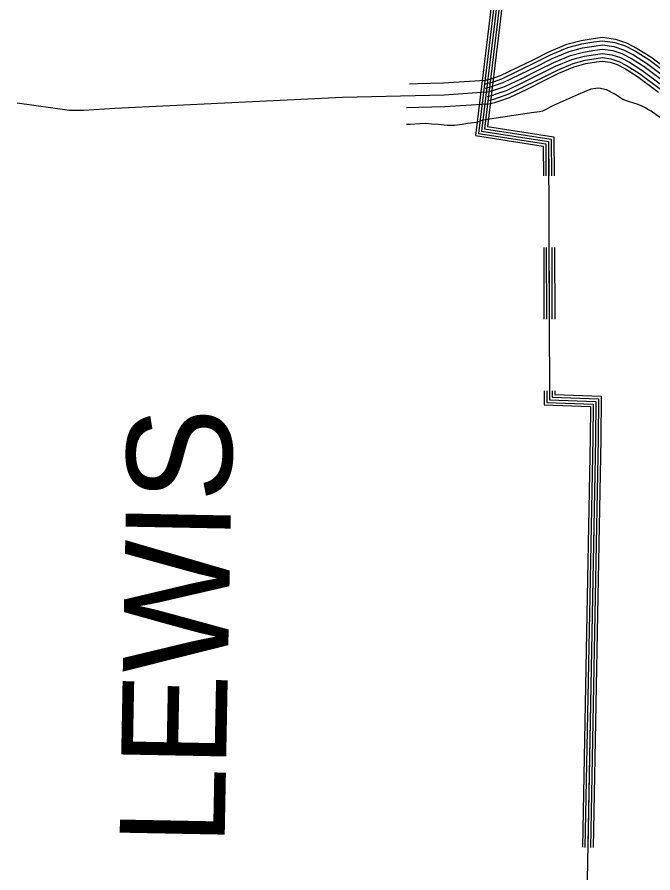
# Model space of a CAD drawing. Extents: x 1551132 to 1791609, y 378168 to 563823.
# Drawn here: x 1582640 to 1587331, y 431287 to 437596 of the extents above; entities that cross this region are included whole.
import ezdxf

# ---------------------------------------------------------------- set-up
doc = ezdxf.new("R2010")
doc.units = 0
for name, color, linetype in [('DESIGN - TRANSPORTATION - Text', 7, 'Continuous'), ('SURVEY - CONTOURS - Index with Text', 7, 'Continuous'), ('SURVEY - DRAINAGE - Natural Features', 7, 'Continuous')]:
    doc.layers.add(name, color=color, linetype=linetype)

msp = doc.modelspace()

# ---------------------------------------------------------------- linework, layer by layer
at = {"layer": 'DESIGN - TRANSPORTATION - Text'}
for points in [[(1587380.542, 436857.192), (1587316.977, 436903.793), (1587293.094, 436916.019), (1587277.194, 436926.161), (1587221.437, 436950.678), (1587157.655, 436971.262), (1587109.84, 436989.704), (1587050.2, 437028.263), (1586988.501, 437058.839), (1586932.644, 437071.348), (1586910.644, 437069.547), (1586872.62, 437063.881), (1586778.381, 437026.705), (1586601.835, 436946.227), (1586515.529, 436902.976), (1586493.496, 436897.168), (1586453.497, 436893.526), (1586452.647, 436893.701), (1586074.797, 436835.307)], [(1586075.164, 436835.432), (1586029.723, 436819.957), (1585963.708, 436812.548), (1585923.784, 436803.823), (1585866.544, 436798.09), (1585813.595, 436798.09), (1585747.763, 436805.248), (1585696.248, 436808.115), (1585654.749, 436810.982), (1585611.816, 436809.548), (1585540.268, 436805.248), (1585511.644, 436805.248)]]:
    msp.add_lwpolyline(points, dxfattribs=at)
at = {"layer": 'SURVEY - CONTOURS - Index with Text'}
for points in [[(1586080.439, 437126.632), (1586118.305, 437135.357), (1586145.579, 437143.674), (1586205.694, 437165.058), (1586325.333, 437221.951), (1586450.989, 437284.711), (1586563.978, 437341.279), (1586694.608, 437395.898), (1586800.772, 437423.848), (1586890.12, 437438.082), (1586958.969, 437447.407), (1587054.541, 437434.082), (1587136.589, 437406.815), (1587215.554, 437365.389), (1587314.935, 437302.937), (1587474.181, 437184.009)], [(1586085.989, 437102.548), (1586124.688, 437111.465), (1586153.329, 437120.198), (1586215.161, 437142.191), (1586336.166, 437199.734), (1586462.047, 437262.602), (1586574.286, 437318.795), (1586702.566, 437372.43), (1586805.872, 437399.631), (1586893.72, 437413.623), (1586958.927, 437422.457), (1587048.891, 437409.915), (1587126.89, 437383.998), (1587203.221, 437343.947), (1587300.944, 437282.537), (1587459.59, 437164.059)], [(1586092.947, 437072.339), (1586132.696, 437081.497), (1586163.054, 437090.748), (1586227.044, 437113.515), (1586349.749, 437171.866), (1586475.905, 437234.877), (1586587.219, 437290.603), (1586712.533, 437343.004), (1586812.272, 437369.264), (1586898.245, 437382.956), (1586958.86, 437391.164), (1587041.8, 437379.597), (1587114.715, 437355.372), (1587187.746, 437317.054), (1587283.394, 437256.953), (1587441.29, 437139.033)], [(1586099.905, 437042.13), (1586140.704, 437051.53), (1586172.77, 437061.305), (1586238.927, 437084.839), (1586363.332, 437143.999), (1586489.771, 437207.151), (1586600.152, 437262.411), (1586722.507, 437313.57), (1586818.672, 437338.888), (1586902.762, 437352.28), (1586958.802, 437359.872), (1587034.717, 437349.288), (1587102.548, 437326.746), (1587172.28, 437290.162), (1587265.845, 437231.369), (1587422.991, 437114.007)], [(1586099.905, 437042.13), (1586140.704, 437051.53), (1586172.77, 437061.305), (1586238.927, 437084.839), (1586363.332, 437143.999), (1586489.771, 437207.151), (1586600.152, 437262.411), (1586722.507, 437313.57), (1586818.672, 437338.888), (1586902.762, 437352.28), (1586958.802, 437359.872), (1587034.717, 437349.288), (1587102.548, 437326.746), (1587172.28, 437290.162), (1587265.845, 437231.369), (1587422.991, 437114.007)], [(1586106.863, 437011.92), (1586148.712, 437021.562), (1586182.487, 437031.863), (1586250.81, 437056.163), (1586376.915, 437116.132), (1586503.637, 437179.425), (1586613.085, 437234.218), (1586732.482, 437284.136), (1586825.072, 437308.512), (1586907.278, 437321.604), (1586958.744, 437328.579), (1587027.634, 437318.979), (1587090.382, 437298.12), (1587156.814, 437263.269), (1587248.295, 437205.785), (1587404.691, 437088.982)], [(1586113.821, 436981.711), (1586156.72, 436991.595), (1586192.211, 437002.412), (1586262.693, 437027.488), (1586390.498, 437088.264), (1586517.495, 437151.699), (1586626.018, 437206.026), (1586742.449, 437254.711), (1586831.471, 437278.145), (1586911.803, 437290.937), (1586958.677, 437297.287), (1587020.542, 437288.662), (1587078.207, 437269.494), (1587141.339, 437236.377), (1587230.745, 437180.201), (1587386.392, 437063.956)], [(1586119.596, 436956.652), (1586163.362, 436966.736), (1586200.269, 436977.986), (1586272.543, 437003.695), (1586401.765, 437065.147), (1586529.003, 437128.69), (1586636.743, 437182.634), (1586750.723, 437230.293), (1586836.78, 437252.944), (1586915.545, 437265.494), (1586958.627, 437271.328), (1587014.667, 437263.519), (1587068.116, 437245.752), (1587128.506, 437214.068), (1587216.187, 437158.975), (1587371.209, 437043.197)], [(1585598.475, 437103.756), (1585534.702, 437102.147)], [(1586094.23, 437128.665), (1585786.763, 437108.506), (1585598.459, 437103.756)], [(1586099.905, 437042.13), (1585790.696, 437021.862), (1585040.405, 437002.903), (1584171.75, 436961.968), (1583361.119, 436922.016), (1583132.891, 436907.966), (1583026.894, 436907.816), (1582639.803, 436962.692)], [(1586105.638, 436954.602), (1585794.671, 436934.218), (1585602.867, 436929.368)], [(1585602.883, 436929.368), (1585513.052, 436927.101)]]:
    msp.add_lwpolyline(points, dxfattribs=at)
at = {"layer": 'SURVEY - DRAINAGE - Natural Features'}
for points in [[(1584811.482, 444678.645), (1584618.444, 442657.784), (1585976.22, 442551.099), (1585861.93, 441272.882), (1586081.342, 441259.282), (1585826.338, 438527.377), (1586268.294, 438466.059), (1586255.061, 438338.289), (1586209.553, 437961.112), (1586161.079, 437545.984), (1586065.139, 436755.73), (1586560.644, 436679.037), (1586568.351, 434775.17), (1586909.643, 434762.462), (1586906.693, 434488.297), (1586810.117, 429414.288)], [(1584811.482, 444678.645), (1584618.444, 442657.784), (1585976.22, 442551.099), (1585861.93, 441272.882), (1586081.342, 441259.282), (1585826.338, 438527.377), (1586268.294, 438466.059), (1586255.061, 438338.289), (1586209.553, 437961.112), (1586161.079, 437545.984), (1586065.139, 436755.73), (1586560.644, 436679.037), (1586568.351, 434775.17), (1586909.643, 434762.462), (1586906.693, 434488.297), (1586810.117, 429414.288)], [(1586156.821, 437845.759), (1586122.355, 437550.593), (1586021.873, 436722.963), (1586521.778, 436645.586), (1586522.67, 436425.58)], [(1586175.687, 437843.551), (1586141.221, 437548.351), (1586042.956, 436738.922), (1586540.711, 436661.887), (1586541.669, 436425.655)], [(1586195.553, 437841.234), (1586161.079, 437545.984), (1586065.139, 436755.73), (1586560.644, 436679.037), (1586561.669, 436425.739)], [(1586215.42, 437838.917), (1586180.937, 437543.618), (1586087.322, 436772.539), (1586580.577, 436696.187), (1586581.668, 436425.822)], [(1586235.286, 437836.592), (1586200.795, 437541.251), (1586109.513, 436789.34), (1586600.502, 436713.346), (1586601.668, 436425.897)], [(1586524.811, 435897.567), (1586526.944, 435369.561)], [(1586543.811, 435897.642), (1586545.944, 435369.636)], [(1586563.81, 435897.725), (1586565.943, 435369.719)], [(1586583.81, 435897.808), (1586585.943, 435369.803)], [(1586603.809, 435897.883), (1586605.942, 435369.878)], [(1586529.085, 434841.547), (1586529.502, 434737.586), (1586870.236, 434724.903), (1586867.694, 434488.88), (1586845.519, 433323.466)], [(1586548.085, 434841.622), (1586548.426, 434755.895), (1586889.435, 434743.203), (1586886.693, 434488.597), (1586864.51, 433323.108)], [(1586568.084, 434841.706), (1586568.351, 434775.17), (1586909.643, 434762.462), (1586906.693, 434488.297), (1586884.509, 433322.724)], [(1586588.084, 434841.789), (1586588.276, 434794.446), (1586929.851, 434781.721), (1586926.692, 434487.997), (1586904.509, 433322.341)], [(1586608.083, 434841.864), (1586608.2, 434813.713), (1586950.059, 434800.988), (1586946.692, 434487.705), (1586924.5, 433321.966)], [(1586845.519, 433323.466), (1586810.352, 431475.751)], [(1586864.51, 433323.108), (1586829.343, 431475.393)], [(1586884.509, 433322.724), (1586849.342, 431475.009)], [(1586904.509, 433322.341), (1586869.342, 431474.626)], [(1586924.5, 433321.966), (1586889.333, 431474.251)]]:
    msp.add_lwpolyline(points, dxfattribs=at)

# ---------------------------------------------------------------- texts
msp.add_text('LEWIS', height=775.0203, rotation=88.9096361, dxfattribs=at).set_placement((1584170.097, 431484.316))

doc.saveas('drawing.dxf')
